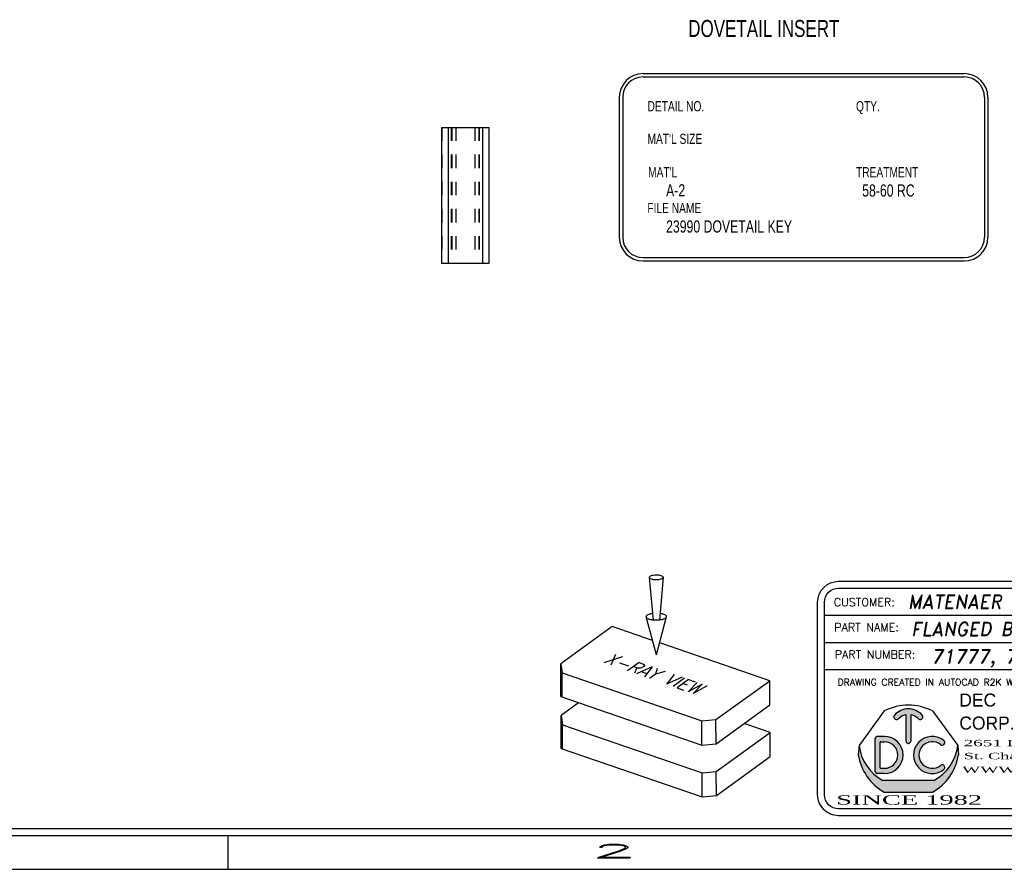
# Model space of a CAD drawing. Header units: inches. Extents: x 220 to 877, y 4 to 174.
# Tile 511 of 656: x 567 to 574, y 88 to 94. Entities that reach past the tile are written whole.
import ezdxf
from ezdxf.enums import TextEntityAlignment as Align

# ---------------------------------------------------------------- set-up
doc = ezdxf.new("R2010")
doc.units = ezdxf.units.IN
doc.header["$LTSCALE"] = 0.5
doc.header["$MEASUREMENT"] = 0
doc.linetypes.add('HIDDEN', pattern=[0.22499999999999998, 0.15, -0.075])
for name, color, linetype in [('BORDER', 7, 'Continuous'), ('DSS-M-S', 53, 'Continuous'), ('DST-M-S', 53, 'Continuous'), ('SID-M-D', 42, 'Continuous'), ('SID-M-H', 4, 'HIDDEN'), ('SID-M-S', 105, 'Continuous')]:
    doc.layers.add(name, color=color, linetype=linetype)
doc.styles.add('DARREN', font='dutchi.ttf')
doc.styles.add('PTI', font='romand.shx', dxfattribs={"oblique": 10})
doc.styles.add('R', font='ROMAND.SHX')
doc.styles.add('ROMANS', font='ROMANS.shx', dxfattribs={"height": 0.125})
doc.styles.add('S', font='romans.shx')
doc.styles.add('SLDTEXTSTYLE0', font='TXT', dxfattribs={"width": 0.5957446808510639})
doc.styles.add('TITTLE', font='vinet.ttf')

# ---------------------------------------------------------------- blocks, each defined once
blk = doc.blocks.new('*U9')
at = {"layer": 'SID-M-S'}
for p, q in [((-34.00000000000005, -0.2500000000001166), (-1.13242748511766e-14, -0.2499999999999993)), ((-34.00000000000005, -0.3000000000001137), (-1.13242748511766e-14, -0.3)), ((-10.99999999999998, -0.3000000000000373), (-10.99999999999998, -0.5500000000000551)), ((-34.00000000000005, -0.550000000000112), (2.886579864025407e-15, -0.55))]:
    blk.add_line(p, q, dxfattribs=at)
at = {"layer": 'SID-M-D', "style": 'R', "width": 4}
blk.add_text('2', height=0.09999999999, dxfattribs=at).set_placement((-8.327455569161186, -0.4642842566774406))
blk = doc.blocks.new('JM_TITTLE_BOX_SID')
at = {"layer": 'SID-M-S'}
h = blk.add_hatch(color=5, dxfattribs=at)
edge = h.paths.add_edge_path()
edge.add_arc((-5.986244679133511, 0.4950859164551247), 0.09767006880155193, 101.536958, 138.1897)
edge.add_arc((-6.073603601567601, 0.5732219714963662), 0.01953401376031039, 138.1897, 318.1897, ccw=False)
edge.add_arc((-5.986244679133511, 0.4950859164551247), 0.1367380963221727, 41.810299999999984, 138.1897, ccw=False)
edge.add_arc((-5.898875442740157, 0.5732104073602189), 0.01953401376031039, -138.1439400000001, 41.85608500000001, ccw=False)
edge.add_arc((-5.986244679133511, 0.4950859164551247), 0.09767006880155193, 41.791991, 78.46304)
edge.add_line((-5.966710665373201, 0.5907825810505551), (-5.966710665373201, 0.3974164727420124))
edge.add_arc((-5.986244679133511, 0.3974139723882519), 0.01953401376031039, -180.0073369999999, 0.0073369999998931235, ccw=False)
edge.add_line((-6.005778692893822, 0.3974164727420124), (-6.005778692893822, 0.5907825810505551))
h = blk.add_hatch(color=5, dxfattribs=at)
h.paths.add_polyline_path([(-6.162050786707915, 0.4286702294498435), (-6.212839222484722, 0.4286702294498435, 0.4142135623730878), (-6.232373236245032, 0.4091362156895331), (-6.232373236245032, 0.1747280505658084, 0.4142135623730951), (-6.212839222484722, 0.155194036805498), (-6.162050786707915, 0.155194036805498, 1)])
h.paths.add_polyline_path([(-6.162050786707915, 0.1942620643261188), (-6.190179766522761, 0.1942620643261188, -0.4142135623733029), (-6.193305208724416, 0.1973875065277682), (-6.193305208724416, 0.3864767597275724, -0.4142135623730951), (-6.190179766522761, 0.3896022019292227), (-6.162050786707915, 0.3896022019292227, -1)], flags=16)
for color, points in [(5, [(-5.725074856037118, 0.3987513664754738, 2.079481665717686), (-5.725054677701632, 0.1851290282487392, 0.9974867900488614), (-5.749474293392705, 0.2156248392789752, -2.078486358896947), (-5.749497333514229, 0.3682578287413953, 0.9974776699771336)]), (44, [(-5.616542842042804, 0.293125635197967), (-5.622835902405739, 0.3623491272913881), (-5.622835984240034, 0.3623492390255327, -0.2467035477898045), (-5.799307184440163, 0.1044056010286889), (-6.173182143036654, 0.1044056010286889, -0.2467035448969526), (-6.349653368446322, 0.3623492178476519), (-6.349653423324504, 0.3623491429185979), (-6.355946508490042, 0.2931255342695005, 0.2250527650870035), (-6.164615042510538, 0.01845576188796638), (-5.807874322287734, 0.01845577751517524, 0.2250528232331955)])]:
    blk.add_hatch(color=color, dxfattribs=at).paths.add_polyline_path(points)
for p, q in [((-3.421997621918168, 1.32165344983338), (-3.421997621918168, 1.52165144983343)), ((-6.604933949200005, 1.32165344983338), (0.1049989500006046, 1.32165344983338)), ((-1.409017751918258, 0.9216574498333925), (-1.409017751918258, 1.32165344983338)), ((-6.604933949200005, 1.121655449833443), (0.1049989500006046, 1.121655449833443)), ((-3.766880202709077, 0.9216574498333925), (-3.766880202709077, 1.121655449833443)), ((-2.922002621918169, 0.6716599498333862), (-2.922002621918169, 1.121655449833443)), ((-6.604933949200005, 0.9216574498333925), (0.1049989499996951, 0.9216574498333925)), ((-4.43498749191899, -0.1049989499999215), (-4.43498749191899, 0.9216574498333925)), ((-2.922002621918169, 0.6716599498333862), (-2.922002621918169, 0.9216574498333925)), ((-1.409017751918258, 0.6716599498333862), (-1.409017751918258, 0.9216574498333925)), ((-4.43498749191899, 0.6716599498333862), (0.1049989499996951, 0.6716599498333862)), ((-6.232373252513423, 0.4091362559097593), (-6.232373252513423, 0.1747280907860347)), ((-6.162050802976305, 0.4286702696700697), (-6.212839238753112, 0.4286702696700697)), ((-6.193305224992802, 0.1973875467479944), (-6.193305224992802, 0.3864767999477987)), ((-6.190179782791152, 0.3896022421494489), (-6.162050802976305, 0.3896022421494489)), ((-6.349653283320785, 0.3623490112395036), (-6.355946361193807, 0.2931254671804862)), ((-5.622835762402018, 0.3623490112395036), (-5.616542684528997, 0.2931254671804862)), ((-6.162050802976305, 0.1551940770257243), (-6.212839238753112, 0.1551940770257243)), ((-6.190179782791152, 0.1942621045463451), (-6.162050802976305, 0.1942621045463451)), ((-5.799306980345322, 0.1044056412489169), (-6.17318206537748, 0.1044056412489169))]:
    blk.add_line(p, q, dxfattribs=at)
at = {"layer": 'SID-M-S', "color": 44}
for p, q in [((-6.163350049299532, 0.6167221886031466), (-6.349653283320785, 0.3623490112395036)), ((-5.809139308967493, 0.6167221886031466), (-5.622835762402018, 0.3623490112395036))]:
    blk.add_line(p, q, dxfattribs=at)
at = {"layer": 'SID-M-S', "linetype": 'Continuous'}
blk.add_line((-6.164614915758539, 0.01845566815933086), (-5.807874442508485, 0.01845566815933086), dxfattribs=at)
at = {"layer": 'SID-M-S'}
for points in [[(1.261213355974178e-13, -0.1549984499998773), (-6.499934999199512, -0.1549984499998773, -0.414213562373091), (-6.654933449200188, 1.163513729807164e-13), (-6.654933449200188, 1.416652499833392, -0.4142135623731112), (-6.499934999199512, 1.571650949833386), (1.261213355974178e-13, 1.571650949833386, -0.4142135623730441), (0.1549984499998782, 1.416652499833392), (0.1549984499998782, 1.163513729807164e-13, -0.4142135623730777)], [(1.261213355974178e-13, -0.1049989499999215), (-6.499934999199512, -0.1049989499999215, -0.4142135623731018), (-6.604933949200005, 1.163513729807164e-13), (-6.604933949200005, 1.416652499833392, -0.4142135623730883), (-6.499934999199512, 1.52165144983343), (1.261213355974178e-13, 1.52165144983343, -0.414213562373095), (0.1049989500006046, 1.416652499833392), (0.1049989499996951, 1.163513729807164e-13, -0.414213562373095)]]:
    blk.add_lwpolyline(points, format="xyb", close=True, dxfattribs=at)
for points in [[(-5.913425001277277, 0.5601760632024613, 1), (-5.884326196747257, 0.5862444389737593, 0.4472140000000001), (-6.088163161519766, 0.5862444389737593)], [(-6.059043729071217, 0.5601991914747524, -0.161305), (-6.005778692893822, 0.5907825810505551), (-6.005778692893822, 0.3974164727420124, 1.000128), (-5.966710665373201, 0.3974164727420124), (-5.966710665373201, 0.5907825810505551, -0.161387), (-5.913425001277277, 0.5601760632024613)]]:
    blk.add_lwpolyline(points, format="xyb", dxfattribs=at)
at = {"layer": 'SID-M-S', "color": 44}
blk.add_arc((-5.986244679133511, 0.2684913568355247), 0.3906802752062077, 63.04274999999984, 116.9573, dxfattribs=at)
at = {"layer": 'SID-M-S'}
for centre, radius, start, end in [((-6.073603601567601, 0.5732219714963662), 0.01953401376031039, 138.1896999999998, 318.1897), ((-6.212839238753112, 0.4091362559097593), 0.01953401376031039, 90.00001999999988, 180), ((-6.190179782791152, 0.3864767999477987), 0.003125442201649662, 90, 180), ((-6.162050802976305, 0.291932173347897), 0.1367380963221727, 270, 90), ((-6.162050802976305, 0.291932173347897), 0.09767006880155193, 270, 90), ((-5.810438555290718, 0.291932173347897), 0.1367380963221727, 51.37019699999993, 308.6138100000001), ((-5.810438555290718, 0.291932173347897), 0.09767006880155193, 51.39486399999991, 308.5955999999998), ((-5.737324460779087, 0.3835354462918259), 0.01953401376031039, 231.3559519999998, 51.16382900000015), ((-5.970617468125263, 0.3575664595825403), 0.3906802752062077, 189.494, 240.2271), ((-6.015936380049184, 0.4013226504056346), 0.3359850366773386, 186.6612, 242.0944999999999), ((-6.00187189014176, 0.3575664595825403), 0.3906802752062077, 299.7728999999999, 350.506), ((-5.95655297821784, 0.4013226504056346), 0.3359850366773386, 297.9055, 353.3388), ((-5.737302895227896, 0.2003460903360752), 0.01953401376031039, 308.387747, 128.676102), ((-6.212839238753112, 0.1747280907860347), 0.01953401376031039, 180, 270), ((-6.190179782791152, 0.1973875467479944), 0.003125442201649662, 180, 270)]:
    blk.add_arc(centre, radius, start, end, dxfattribs=at)
blk.add_point((-5.986244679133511, 0.3778818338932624), dxfattribs=at)
at = {"layer": 'SID-M-D'}
for s, height, style, p in [('THIS SHEET CONTAINS:', 0.0599994, 'ROMANS', (-3.346844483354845, 1.398983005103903)), ('CUSTOMER:', 0.0599994, 'ROMANS', (-6.536056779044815, 1.387915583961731)), ('PART NAME:', 0.0599994, 'ROMANS', (-6.532393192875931, 1.203028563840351)), ('DATE:', 0.0599994, 'ROMANS', (-1.336888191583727, 1.184117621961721)), ('PART NUMBER:', 0.0599994, 'ROMANS', (-6.528821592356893, 1.003030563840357)), ('REV:', 0.0599994, 'ROMANS', (-3.690767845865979, 1.003030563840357)), ('SCALE:', 0.0599994, 'ROMANS', (-2.862737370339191, 0.9841196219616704)), ('DWG NO', 0.0599994, 'ROMANS', (-1.336888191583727, 0.9841196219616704)), ('OF', 0.0599994, 'ROMANS', (-0.6304765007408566, 0.9841196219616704)), ('DRAWING CREATED IN AUTOCAD R2K W/DIEMAKER', 0.04999949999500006, 'R', (-6.508079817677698, 0.8033374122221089)), ('WTD JOB #', 0.0599994, 'ROMANS', (-4.381535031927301, 0.7766631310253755)), ('TOOL #', 0.0599994, 'ROMANS', (-2.868550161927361, 0.7766631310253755)), ('JOB #', 0.0599994, 'ROMANS', (-1.35556529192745, 0.7766631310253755)), ('BUILT BY:', 0.0599994, 'ROMANS', (-4.363988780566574, 0.5573605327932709))]:
    blk.add_text(s, height=height, dxfattribs=dict(at, style=style)).set_placement(p)
at = {"layer": 'SID-M-D', "style": 'PTI', "oblique": 10}
for tag, p in [('CUSTOMER', (-5.990553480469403, 1.371591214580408)), ('DIEDATAINFO', (-2.18746001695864, 1.371591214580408)), ('PARTDESCRIPTION', (-5.966376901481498, 1.169693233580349)), ('00-00-00', (-1.009105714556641, 1.167793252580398)), ('PARTNUMBER', (-5.81595049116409, 0.9696952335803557)), ('REV', (-3.360356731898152, 0.9696952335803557)), ('SCALE', (-2.520436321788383, 0.9677952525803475)), ('SH', (-0.8571950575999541, 0.9677952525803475)), ('SHX', (-0.4057438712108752, 0.9677952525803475)), ('WTD', (-3.839149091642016, 0.7480887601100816)), ('TOOL', (-2.472915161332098, 0.7480887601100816)), ('JOB', (-0.9225366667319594, 0.7480887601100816))]:
    blk.add_attdef(tag, p, '', height=0.09999900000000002, dxfattribs=at)
blk.add_attdef('BUILT', text='', height=0.2499630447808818, dxfattribs=at).set_placement((-2.336101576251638, 0.2076912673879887), align=Align.CENTER)
at = {"layer": 'SID-M-S', "color": 44, "style": 'TITTLE'}
for s, p in [('DEC', (-5.610695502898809, 0.6488078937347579)), ('TOOL', (-5.116590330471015, 0.6488078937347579)), ('CORP.', (-5.610695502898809, 0.4791041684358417))]:
    blk.add_text(s, height=0.09613037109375, dxfattribs=at).set_placement(p)
at = {"layer": 'SID-M-S', "color": 44, "style": 'DARREN'}
for s, height, width, p in [('2651 Dukane Drive', 0.04671936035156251, 2, (-5.579307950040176, 0.356817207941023)), ('St. Charles, IL. 60174', 0.04671936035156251, 1.9, (-5.577648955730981, 0.2612505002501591)), ('WWW.DecTool.Com', 0.04671936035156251, 2, (-5.590066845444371, 0.1603595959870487)), ('SINCE 1982', 0.06921386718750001, 2, (-6.517871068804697, -0.07335393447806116))]:
    blk.add_text(s, height=height, dxfattribs=dict(at, width=width)).set_placement(p)
blk = doc.blocks.new('DMBLK003')
at = {"layer": 'DSS-M-S', "color": 7}
for p, q in [((-2.257677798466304, 3.372395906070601), (-2.197527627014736, 2.743365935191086)), ((-2.052454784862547, 3.373592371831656), (-2.105266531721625, 2.743903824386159)), ((-2.148400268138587, 2.229608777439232), (-2.302836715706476, 2.792818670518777)), ((-2.148400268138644, 2.229608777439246), (-2.000541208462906, 2.794581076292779)), ((-2.803260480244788, 2.648749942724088), (-3.561599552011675, 2.100536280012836)), ((-2.207174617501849, 2.443951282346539), (-2.803260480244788, 2.648749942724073)), ((-0.4799575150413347, 1.850527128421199), (-2.101781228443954, 2.407741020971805)), ((-3.558772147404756, 1.615567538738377), (-3.561599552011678, 2.100536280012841)), ((-3.561599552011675, 2.100536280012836), (-3.541300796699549, 1.963918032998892)), ((-3.541300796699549, 1.963918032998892), (-1.482980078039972, 1.256735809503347)), ((-3.539230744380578, 1.608853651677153), (-3.541300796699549, 1.963918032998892)), ((-1.274181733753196, 1.276371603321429), (-0.4799575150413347, 1.850527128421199)), ((-0.4778874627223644, 1.495462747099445), (-0.4799575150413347, 1.850527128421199)), ((-3.558772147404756, 1.615567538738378), (-1.480910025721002, 0.9016714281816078)), ((-3.297832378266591, 1.525915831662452), (-3.557156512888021, 1.338446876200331)), ((-1.272111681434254, 0.9213072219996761), (-0.4778874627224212, 1.495462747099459)), ((-3.554329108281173, 0.8534781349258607), (-3.557156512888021, 1.338446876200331)), ((-3.557156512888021, 1.338446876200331), (-3.536857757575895, 1.20182862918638)), ((-3.536857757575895, 1.20182862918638), (-1.478537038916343, 0.4946464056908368)), ((-3.534787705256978, 0.8467642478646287), (-3.536857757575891, 1.201828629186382)), ((-1.482980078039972, 1.256735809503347), (-1.274181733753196, 1.276371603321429)), ((-1.48091002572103, 0.9016714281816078), (-1.482980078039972, 1.256735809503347)), ((-1.272111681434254, 0.9213072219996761), (-1.274181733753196, 1.276371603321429)), ((-0.4755144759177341, 1.088437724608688), (-0.8587735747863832, 1.220114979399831)), ((-1.269738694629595, 0.5142821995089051), (-0.4755144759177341, 1.088437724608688)), ((-0.4734444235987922, 0.7333733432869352), (-0.4755144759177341, 1.088437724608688)), ((-1.48091002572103, 0.9016714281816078), (-1.272111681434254, 0.9213072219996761)), ((-3.554329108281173, 0.8534781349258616), (-1.476466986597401, 0.1395820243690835)), ((-1.267668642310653, 0.1592178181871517), (-0.4734444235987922, 0.7333733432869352)), ((-1.478537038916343, 0.4946464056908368), (-1.269738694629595, 0.5142821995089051)), ((-1.476466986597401, 0.1395820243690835), (-1.478537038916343, 0.4946464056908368)), ((-1.267668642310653, 0.1592178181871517), (-1.269738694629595, 0.5142821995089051)), ((-1.476466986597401, 0.1395820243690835), (-1.267668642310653, 0.1592178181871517))]:
    blk.add_line(p, q, dxfattribs=at)
blk.add_lwpolyline([(-2.257677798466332, 3.372395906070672, 0.233276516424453), (-2.252722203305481, 3.362498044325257, 0.08686546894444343), (-2.227461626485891, 3.349508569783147, 0.04420464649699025), (-2.196912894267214, 3.342891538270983, 0.03270883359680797), (-2.154782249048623, 3.340379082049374, 0.03270883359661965), (-2.112683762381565, 3.343382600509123, 0.04420464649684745), (-2.082214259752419, 3.350355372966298, 0.08686546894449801), (-2.057106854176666, 3.363638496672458, 0.2332765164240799), (-2.052267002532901, 3.37359346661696, 0.2332765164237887), (-2.057222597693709, 3.383491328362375, 0.0868654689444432), (-2.082483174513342, 3.396480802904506, 0.04420464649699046), (-2.113031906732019, 3.403097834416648, 0.03270883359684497), (-2.15516255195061, 3.405610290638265, 0.03270883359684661), (-2.19726103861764, 3.402606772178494, 0.04420464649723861), (-2.227730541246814, 3.395633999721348, 0.08686546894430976), (-2.252837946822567, 3.382350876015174, 0.2332765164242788)], format="xyb", close=True, dxfattribs=at)
for points in [[(-2.206598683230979, 2.838227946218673, 0.003885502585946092), (-2.213923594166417, 2.837278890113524, 0.04420464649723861), (-2.258764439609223, 2.827017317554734, 0.08686546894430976), (-2.295714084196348, 2.807469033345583, 0.2332765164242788), (-2.302836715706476, 2.79281867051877, 0.233276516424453)], [(-2.302836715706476, 2.79281867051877, 0.233276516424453), (-2.295543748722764, 2.778252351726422, 0.08686546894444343), (-2.258368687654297, 2.759136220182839, 0.04420464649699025), (-2.213411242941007, 2.749398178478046, 0.03270883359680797), (-2.151409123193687, 2.745700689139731, 0.03270883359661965), (-2.089454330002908, 2.750120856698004, 0.04420464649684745), (-2.044613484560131, 2.760382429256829, 0.08686546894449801), (-2.00766383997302, 2.77993071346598, 0.2332765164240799), (-2.000541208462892, 2.794581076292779, 0.2332765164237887), (-2.00783417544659, 2.809147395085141, 0.0868654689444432), (-2.045009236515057, 2.828263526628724, 0.04420464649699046), (-2.089966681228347, 2.838001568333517, 0.003885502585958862), (-2.097302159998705, 2.838865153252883, 0.03270883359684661)]]:
    blk.add_lwpolyline(points, format="xyb", dxfattribs=at)
at = {"layer": 'BORDER', "color": 2, "extrusion": (-0.005048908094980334, 0.8660106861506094, 0.4999999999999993), "style": 'S', "width": 0.7}
blk.add_text('X-RAY VIEW', height=0.3, rotation=145.0000000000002, dxfattribs=at).set_placement((2.935829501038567, -0.2807326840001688, 2.307999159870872))

msp = doc.modelspace()

# ---------------------------------------------------------------- linework, layer by layer
at = {"layer": 'SID-M-D'}
for p, q in [((571.4696392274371, 93.61337350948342), (573.8356236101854, 93.61337350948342)), ((571.4696392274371, 93.58837350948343), (573.8356236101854, 93.58837350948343)), ((571.2946392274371, 93.43837350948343), (571.2946392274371, 92.40785191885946)), ((571.319639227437, 93.43837350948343), (571.319639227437, 92.40785191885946)), ((573.9856236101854, 93.43837350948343), (573.9856236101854, 92.40785191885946)), ((574.0106236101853, 93.43837350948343), (574.0106236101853, 92.40785191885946)), ((571.4696392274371, 92.25785191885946), (573.8356236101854, 92.25785191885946)), ((571.4696392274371, 92.23285191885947), (573.8356236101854, 92.23285191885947))]:
    msp.add_line(p, q, dxfattribs=at)
for centre, radius, start, end in [((571.4696392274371, 93.43837350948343), 0.1750000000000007, 90, 180), ((571.4696392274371, 93.43837350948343), 0.1500000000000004, 90, 180), ((573.8356236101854, 93.43837350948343), 0.1750000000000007, 0, 90), ((573.8356236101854, 93.43837350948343), 0.1500000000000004, 0, 90), ((571.4696392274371, 92.40785191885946), 0.1750000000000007, 180, 270), ((571.4696392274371, 92.40785191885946), 0.1499999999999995, 180, 270), ((573.8356236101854, 92.40785191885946), 0.1499999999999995, 270, 0), ((573.8356236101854, 92.40785191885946), 0.1749999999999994, 270, 0)]:
    msp.add_arc(centre, radius, start, end, dxfattribs=at)
at = {"layer": 'SID-M-H'}
for p, q in [((569.9867038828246, 93.21680894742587), (569.9867038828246, 92.21680894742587)), ((570.0567657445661, 93.21680894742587), (570.0567657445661, 92.21680894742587)), ((570.0597811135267, 93.21680894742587), (570.0597811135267, 92.21680894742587)), ((570.0897811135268, 93.21680894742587), (570.0897811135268, 92.21680894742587)), ((570.2297811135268, 93.21680894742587), (570.2297811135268, 92.21680894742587)), ((570.2597811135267, 93.21680894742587), (570.2597811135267, 92.21680894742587)), ((570.2627964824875, 93.21680894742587), (570.2627964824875, 92.21680894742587)), ((570.332858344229, 93.21680894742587), (570.332858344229, 92.21680894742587))]:
    msp.add_line(p, q, dxfattribs=at)
at = {"layer": 'SID-M-S'}
for p, q in [((569.9836885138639, 93.21680894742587), (569.9836885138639, 92.21680894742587)), ((569.9836885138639, 93.21680894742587), (570.0336885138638, 93.21680894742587)), ((570.0336885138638, 93.21680894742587), (570.0336885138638, 92.21680894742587)), ((570.0336885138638, 93.21680894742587), (570.2858737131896, 93.21680894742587)), ((570.2858737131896, 93.21680894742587), (570.2858737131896, 92.21680894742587)), ((570.2858737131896, 93.21680894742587), (570.3358737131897, 93.21680894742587)), ((570.3358737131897, 92.21680894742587), (570.3358737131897, 93.21680894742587)), ((569.9836885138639, 92.21680894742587), (570.0336885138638, 92.21680894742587)), ((570.0336885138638, 92.21680894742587), (570.2858737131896, 92.21680894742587)), ((570.2858737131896, 92.21680894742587), (570.3358737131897, 92.21680894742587))]:
    msp.add_line(p, q, dxfattribs=at)

# ---------------------------------------------------------------- block references
at = {"layer": 'DST-M-S', "xscale": 0.5, "yscale": 0.5, "zscale": 0.5}
msp.add_blockref('DMBLK003', (572.6437287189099, 88.21589865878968), dxfattribs=at)
at = {"layer": 'SID-M-D'}
msp.add_blockref('*U9', (579.4107340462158, 88.30166505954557), dxfattribs=at)
at = {"layer": 'SID-M-S'}
msp.add_blockref('JM_TITTLE_BOX_SID', (579.4107340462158, 88.30166505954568), dxfattribs=at).add_auto_attribs({'CUSTOMER': 'MATENAER', 'PARTDESCRIPTION': 'FLANGED BAFFEL', '00-00-00': '5-27-25', 'PARTNUMBER': '71777, 71778, 71445', 'SCALE': '1:1', 'TOOL': 'P227S', 'JOB': '23990', 'DIEDATAINFO': 'SIDE ELEVATION VIEW'})

# ---------------------------------------------------------------- texts
at = {"layer": 'SID-M-D', "style": 'SLDTEXTSTYLE0'}
for s, height, width, p in [('DOVETAIL INSERT', 0.125, 0.75, (571.8022544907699, 93.88317037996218)), ('DETAIL NO.', 0.075, 0.75, (571.502517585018, 93.33557953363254)), ('QTY.', 0.075, 0.75, (573.0387589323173, 93.33557953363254)), ("MAT'L SIZE", 0.075, 0.75, (571.502517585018, 93.0954717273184)), ("MAT'L", 0.075, 0.75, (571.5071483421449, 92.84930240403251)), ('TREATMENT', 0.075, 0.75, (573.0387589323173, 92.84930240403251)), ('A-2', 0.09, 0.7500000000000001, (571.6394591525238, 92.70825838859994)), ('58-60 RC', 0.09, 0.7500000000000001, (573.0844878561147, 92.70718416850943)), ('FILE NAME', 0.075, 0.75, (571.5012232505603, 92.58517472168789)), ('23990 DOVETAIL KEY', 0.09, 0.7500000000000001, (571.6394591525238, 92.44215735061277))]:
    msp.add_text(s, height=height, dxfattribs=dict(at, width=width)).set_placement(p)

doc.saveas('drawing.dxf')
